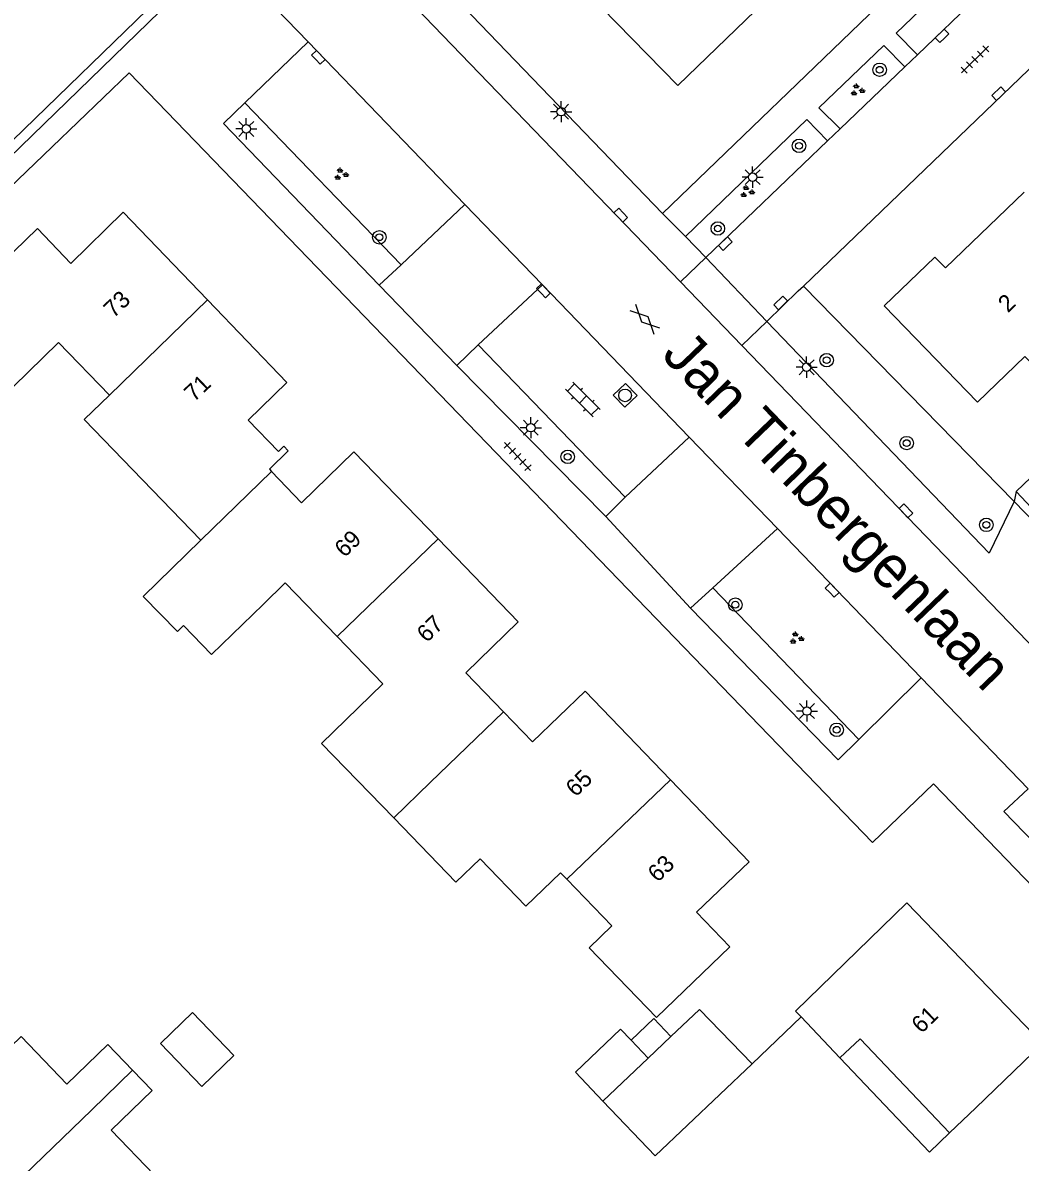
# Model space of a CAD drawing. Extents: x 137999 to 141000, y 397500 to 400501.
# Drawn here: x 138644.2 to 138703.2, y 399406.1 to 399473.5 of the extents above; entities that cross this region are included whole.
import ezdxf

# ---------------------------------------------------------------- set-up
doc = ezdxf.new("R2010")
doc.units = 0
for name, color, linetype in [('gg-afsc-muur', 7, 'Continuous'), ('gg-anno-huisnummerreeks BGT', 7, 'Continuous'), ('gg-anno-openbare ruimte label', 7, 'Continuous'), ('gg-bbg-bijgebouw', 7, 'Continuous'), ('gg-bbg-gedigitaliseerde bebouwing', 7, 'Continuous'), ('gg-bbg-gedigitaliseerde bijgebouw', 7, 'Continuous'), ('gg-bbg-hoofdgebouw', 7, 'Continuous'), ('gg-bbg-luifel en loopbrug', 7, 'Continuous'), ('gg-bbg-tussenscheiding', 7, 'Continuous'), ('gg-knt-verharding', 7, 'Continuous'), ('gt-grn-groengrens', 7, 'Continuous'), ('gt-grn-weggrens', 7, 'Continuous'), ('gt-symb-boom', 7, 'Continuous'), ('gt-symb-gesloten verharding', 7, 'Continuous'), ('gt-symb-groenvak', 7, 'Continuous'), ('gt-symb-klinker verharding', 7, 'Continuous'), ('gt-symb-kolk', 7, 'Continuous'), ('gt-symb-lichtmast', 7, 'Continuous'), ('gt-symb-rioolschacht', 7, 'Continuous'), ('gt-symb-tegel verharding', 7, 'Continuous')]:
    doc.layers.add(name, color=color, linetype=linetype)

# ---------------------------------------------------------------- blocks, each defined once
blk = doc.blocks.new('gt0-BOOM')
at = {"layer": 'gt-symb-boom'}
for radius in [0.4, 0.2]:
    blk.add_circle((0, 0), radius, dxfattribs=at)
blk = doc.blocks.new('gt0-GRVAK')
at = {"layer": 'gt-symb-groenvak'}
for p, q in [((-0.11, 0.189), (-0.228, 0.24)), ((-0.182, 0.153), (0.088, 0.153)), ((-0.091, 0.211), (-0.156, 0.322)), ((-0.047, 0.214), (-0.047, 0.393)), ((-0.004, 0.211), (0.061, 0.322)), ((0.015, 0.189), (0.133, 0.24)), ((0.262, -0.052), (0.197, 0.059)), ((0.305, -0.049), (0.305, 0.13)), ((0.349, -0.052), (0.414, 0.059)), ((-0.245, -0.228), (-0.363, -0.177)), ((-0.318, -0.264), (-0.047, -0.264)), ((-0.226, -0.206), (-0.291, -0.095)), ((-0.183, -0.203), (-0.183, -0.024)), ((-0.139, -0.206), (-0.074, -0.095)), ((-0.12, -0.228), (-0.002, -0.177)), ((0.243, -0.074), (0.125, -0.023)), ((0.17, -0.11), (0.441, -0.11)), ((0.368, -0.074), (0.486, -0.023))]:
    blk.add_line(p, q, dxfattribs=at)
blk = doc.blocks.new('gt0-LMAST')
at = {"layer": 'gt-symb-lichtmast'}
for p, q in [((-0.182, 0.173), (-0.447, 0.438)), ((-0.005, 0.246), (-0.005, 0.621)), ((0.172, 0.173), (0.437, 0.438)), ((-0.255, -0.004), (-0.63, -0.004)), ((-0.182, -0.181), (-0.447, -0.446)), ((-0.005, -0.254), (-0.005, -0.629)), ((0.437, -0.446), (0.172, -0.181)), ((0.245, -0.004), (0.62, -0.004))]:
    blk.add_line(p, q, dxfattribs=at)
blk.add_circle((-0.005, -0.004), 0.25, dxfattribs=at)
blk = doc.blocks.new('gt0-KOLK')
at = {"layer": 'gt-symb-kolk'}
blk.add_lwpolyline([(0, 0), (0.375, 0), (0.375, 0.4), (-0.375, 0.4), (-0.375, 0), (0, 0)], dxfattribs=at)
blk = doc.blocks.new('gt0-TEG1')
at = {"layer": 'gt-symb-tegel verharding'}
for p, q in [((-1.125, 0), (1.125, 0)), ((-0.9, -0.25), (-0.9, 0.25)), ((-0.45, -0.25), (-0.45, 0.25)), ((0, -0.25), (0, 0.25)), ((0.45, -0.25), (0.45, 0.25)), ((0.9, -0.25), (0.9, 0.25))]:
    blk.add_line(p, q, dxfattribs=at)
blk = doc.blocks.new('gt0-RS')
at = {"layer": 'gt-symb-rioolschacht'}
blk.add_lwpolyline([(-0.5, -0.5), (0.5, -0.5), (0.5, 0.5), (-0.5, 0.5)], close=True, dxfattribs=at)
blk.add_circle((0, 0), 0.375, dxfattribs=at)
blk = doc.blocks.new('gt0-GESVH1')
at = {"layer": 'gt-symb-gesloten verharding'}
for p, q in [((-0.992, -0.261), (0.008, 0.239)), ((0.008, -0.261), (-0.992, 0.239)), ((0.008, 0.239), (1.008, -0.261)), ((1.008, 0.239), (0.008, -0.261))]:
    blk.add_line(p, q, dxfattribs=at)
blk = doc.blocks.new('gt0-KL1')
at = {"layer": 'gt-symb-klinker verharding'}
for p, q in [((-1.15, 0.3), (1.15, 0.3)), ((-1, -0.3), (-1, 0.3)), ((-0.5, 0.3), (-0.5, 0.45)), ((0, -0.3), (0, 0.3)), ((0.5, 0.3), (0.5, 0.45)), ((1, -0.3), (1, 0.3)), ((-1.15, -0.3), (1.15, -0.3)), ((-0.5, -0.45), (-0.5, -0.3)), ((0.5, -0.45), (0.5, -0.3))]:
    blk.add_line(p, q, dxfattribs=at)

msp = doc.modelspace()

# ---------------------------------------------------------------- linework, layer by layer
at = {"layer": 'gg-afsc-muur'}
msp.add_line((138687.362, 399411.952), (138690.247, 399414.728), dxfattribs=at)
at = {"layer": 'gg-bbg-bijgebouw'}
msp.add_line((138684.238, 399415.168), (138687.362, 399411.952), dxfattribs=at)
at = {"layer": 'gg-bbg-gedigitaliseerde bebouwing'}
for p, q in [((138646.338, 399454.619), (138649.344, 399451.507)), ((138662.808, 399437.243), (138665.525, 399434.431)), ((138676.028, 399423.251), (138676.397, 399422.869)), ((138690.247, 399414.728), (138692.552, 399412.301))]:
    msp.add_line(p, q, dxfattribs=at)
for points in [[(138638.76, 399455.24), (138642.741, 399451.133), (138646.338, 399454.619)], [(138654.763, 399442.933), (138647.861, 399450.071), (138649.344, 399451.507)], [(138654.763, 399442.933), (138651.34, 399439.601), (138653.365, 399437.522), (138653.73, 399437.877), (138655.388, 399436.174), (138658.431, 399439.137)], [(138658.431, 399439.137), (138659.748, 399440.409), (138662.808, 399437.243)], [(138666.159, 399426.502), (138661.887, 399430.91), (138665.525, 399434.431)], [(138666.159, 399426.502), (138669.835, 399422.693), (138671.274, 399424.082), (138673.982, 399421.276), (138676.028, 399423.251)], [(138676.397, 399422.869), (138679.054, 399420.119), (138677.715, 399418.825), (138681.703, 399414.698), (138686.03, 399418.87)], [(138640.027, 399415.244), (138642.834, 399412.33), (138644.121, 399413.57), (138646.835, 399410.753)], [(138646.835, 399410.753), (138649.254, 399413.088), (138650.72, 399411.57)], [(138692.552, 399412.301), (138693.752, 399413.441), (138699.035, 399407.876)], [(138699.035, 399407.876), (138700.584, 399409.347), (138704.53, 399413.15)], [(138649.451, 399408.038), (138651.872, 399410.376), (138650.72, 399411.57)], [(138649.451, 399408.038), (138652.002, 399405.39), (138650.586, 399404.026), (138653.556, 399400.943)]]:
    msp.add_lwpolyline(points, dxfattribs=at)
at = {"layer": 'gg-bbg-gedigitaliseerde bijgebouw'}
for p, q in [((138682.554, 399413.568), (138684.238, 399415.168)), ((138680.193, 399413.351), (138681.204, 399412.286)), ((138681.204, 399412.286), (138682.554, 399413.568))]:
    msp.add_line(p, q, dxfattribs=at)
for points in [[(138652.36, 399413.155), (138654.808, 399410.622), (138656.705, 399412.454), (138654.257, 399414.988), (138652.36, 399413.155)], [(138678.536, 399409.753), (138676.908, 399411.467), (138679.576, 399414.001), (138680.193, 399413.351)], [(138687.362, 399411.952), (138681.623, 399406.502), (138678.536, 399409.753)]]:
    msp.add_lwpolyline(points, dxfattribs=at)
at = {"layer": 'gg-bbg-hoofdgebouw'}
for p, q in [((138650.17, 399462.33), (138655.144, 399457.152)), ((138658.809, 399447.133), (138658.938, 399446.997)), ((138696.51, 399421.48), (138704.53, 399413.15))]:
    msp.add_line(p, q, dxfattribs=at)
for points in [[(138677.54, 399475.4), (138682.96, 399469.84), (138687.547, 399474.267)], [(138704.058, 399453.203), (138703.48, 399453.8), (138700.68, 399451.09), (138695.16, 399456.8), (138698.17, 399459.68), (138698.79, 399459.04), (138703.443, 399463.526)], [(138638.76, 399455.24), (138645.09, 399461.37), (138647.06, 399459.31), (138650.17, 399462.33)], [(138655.144, 399457.152), (138659.846, 399452.256), (138657.546, 399450.03), (138659.341, 399448.176), (138659.664, 399448.489), (138659.928, 399448.216), (138658.809, 399447.133)], [(138658.938, 399446.997), (138660.7, 399445.15), (138663.81, 399448.16), (138668.792, 399443.004)], [(138668.792, 399443.004), (138673.53, 399438.1), (138670.42, 399435.09), (138672.644, 399432.787)], [(138672.644, 399432.787), (138674.36, 399431.01), (138677.48, 399434.01), (138682.531, 399428.75)], [(138682.531, 399428.75), (138687.18, 399423.91), (138684.06, 399420.92), (138686.03, 399418.87)], [(138696.51, 399421.48), (138689.916, 399415.069), (138690.247, 399414.728)]]:
    msp.add_lwpolyline(points, dxfattribs=at)
at = {"layer": 'gg-bbg-luifel en loopbrug'}
msp.add_line((138705.544, 399448.273), (138702.962, 399445.822), dxfattribs=at)
for points in [[(138702.962, 399445.822), (138705.06, 399443.595), (138706.88, 399445.31)], [(138680.193, 399413.351), (138681.543, 399414.633), (138682.554, 399413.568)], [(138692.552, 399412.301), (138697.836, 399406.737), (138699.035, 399407.876)]]:
    msp.add_lwpolyline(points, dxfattribs=at)
at = {"layer": 'gg-bbg-tussenscheiding'}
for p, q in [((138655.144, 399457.152), (138649.344, 399451.507)), ((138654.763, 399442.933), (138658.938, 399446.997)), ((138668.792, 399443.004), (138662.808, 399437.243)), ((138668.313, 399428.59), (138672.644, 399432.787)), ((138668.313, 399428.59), (138666.159, 399426.502)), ((138682.531, 399428.75), (138676.397, 399422.869)), ((138678.536, 399409.753), (138681.204, 399412.286)), ((138648.3, 399409.232), (138650.72, 399411.57)), ((138643.712, 399404.8), (138648.3, 399409.232))]:
    msp.add_line(p, q, dxfattribs=at)
at = {"layer": 'gg-knt-verharding'}
for p, q in [((138595.329, 399549.282), (138683.12, 399458.21)), ((138682.06, 399462.27), (138726.841, 399505.426)), ((138690.397, 399457.961), (138732.142, 399498.153)), ((138682.06, 399462.27), (138664.832, 399480.158)), ((138655.551, 399478.175), (138661.108, 399472.408)), ((138700.95, 399475.319), (138697.132, 399471.655)), ((138657.36, 399468.809), (138661.108, 399472.408)), ((138670.374, 399462.793), (138661.108, 399472.408)), ((138697.132, 399471.655), (138696.394, 399470.946)), ((138696.394, 399470.946), (138692.567, 399467.276)), ((138692.567, 399467.276), (138691.818, 399466.556)), ((138691.818, 399466.556), (138684.628, 399459.658)), ((138666.593, 399459.229), (138670.374, 399462.793)), ((138674.96, 399458.034), (138670.374, 399462.793)), ((138683.407, 399460.908), (138684.628, 399459.658)), ((138665.31, 399458.02), (138666.593, 399459.229)), ((138683.12, 399458.21), (138686.75, 399454.45)), ((138671.16, 399454.491), (138674.96, 399458.034)), ((138683.636, 399449.031), (138674.96, 399458.034)), ((138671.16, 399454.491), (138669.903, 399453.277)), ((138679.843, 399445.482), (138671.16, 399454.491)), ((138686.75, 399454.45), (138726.676, 399413.028)), ((138669.903, 399453.277), (138678.707, 399444.337)), ((138683.636, 399449.031), (138679.843, 399445.482)), ((138688.855, 399443.615), (138683.636, 399449.031)), ((138678.707, 399444.337), (138679.843, 399445.482)), ((138708.004, 399439.86), (138702.853, 399445.224)), ((138685.025, 399440.106), (138688.855, 399443.615)), ((138697.36, 399434.789), (138688.855, 399443.615)), ((138683.72, 399438.91), (138685.025, 399440.106)), ((138693.662, 399431.144), (138697.36, 399434.789)), ((138703.684, 399428.226), (138697.36, 399434.789))]:
    msp.add_line(p, q, dxfattribs=at)
for points in [[(138654.684, 399477.339), (138655.097, 399476.907), (138642.021, 399464.213)], [(138654.27, 399476.94), (138641.6, 399464.64), (138642.021, 399464.213)], [(138697.132, 399471.655), (138695.869, 399472.923), (138699.688, 399476.604), (138700.95, 399475.319)], [(138692.567, 399467.276), (138691.307, 399468.52), (138695.135, 399472.202), (138696.394, 399470.946)], [(138642.021, 399464.213), (138642.93, 399463.29), (138650.51, 399470.58), (138694.48, 399425.04), (138698.08, 399428.51), (138719.598, 399406.201)], [(138665.31, 399458.02), (138656.09, 399467.59), (138657.36, 399468.809)], [(138691.818, 399466.556), (138690.59, 399467.826), (138683.407, 399460.908)], [(138688.222, 399455.878), (138690.071, 399457.689), (138690.397, 399457.961)], [(138702.853, 399445.224), (138701.382, 399442.168), (138688.222, 399455.878)], [(138683.72, 399438.91), (138692.44, 399429.94), (138693.662, 399431.144)], [(138714.98, 399413.723), (138702.244, 399426.874), (138703.684, 399428.226)]]:
    msp.add_lwpolyline(points, dxfattribs=at)
at = {"layer": 'gt-grn-groengrens'}
for p, q in [((138657.36, 399468.809), (138666.593, 399459.229)), ((138685.025, 399440.106), (138693.662, 399431.144))]:
    msp.add_line(p, q, dxfattribs=at)
at = {"layer": 'gt-grn-weggrens'}
for p, q in [((138683.407, 399460.908), (138682.06, 399462.27)), ((138684.628, 399459.658), (138683.12, 399458.21)), ((138688.222, 399455.878), (138684.628, 399459.658)), ((138669.903, 399453.277), (138665.31, 399458.02)), ((138690.397, 399457.961), (138702.853, 399445.224)), ((138688.222, 399455.878), (138686.75, 399454.45)), ((138702.962, 399445.822), (138702.853, 399445.224)), ((138683.72, 399438.91), (138678.707, 399444.337))]:
    msp.add_line(p, q, dxfattribs=at)

# ---------------------------------------------------------------- block references
at = {"layer": 'gt-symb-boom'}
for p in [(138694.898, 399470.764), (138690.13, 399466.265), (138685.327, 399461.37), (138665.313, 399460.854), (138691.764, 399453.585), (138696.495, 399448.677), (138676.45, 399447.865), (138701.206, 399443.838), (138686.365, 399439.116), (138692.358, 399431.717)]:
    msp.add_blockref('gt0-BOOM', p, dxfattribs=at)
at = {"layer": 'gt-symb-gesloten verharding', "rotation": -45.000000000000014}
msp.add_blockref('gt0-GESVH1', (138681.007, 399456.012), dxfattribs=at)
at = {"layer": 'gt-symb-groenvak'}
for p in [(138693.567, 399469.556), (138663.036, 399464.581), (138687.045, 399463.547), (138689.967, 399437.134)]:
    msp.add_blockref('gt0-GRVAK', p, dxfattribs=at)
at = {"layer": 'gt-symb-klinker verharding', "rotation": -45.000000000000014}
msp.add_blockref('gt0-KL1', (138677.351, 399451.26), dxfattribs=at)
at = {"layer": 'gt-symb-kolk'}
for p, rotation in [((138698.723, 399472.627), 43.784571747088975), ((138661.559, 399471.362), -46.05341047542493), ((138702.074, 399469.204), 43.78457174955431), ((138679.445, 399462.022), -46.05341047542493), ((138685.908, 399460.329), 43.78457174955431), ((138674.873, 399457.547), -46.05341047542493), ((138689.179, 399456.825), 44.10862414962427), ((138696.308, 399444.533), -46.05341047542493), ((138691.945, 399439.834), -46.05341047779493)]:
    msp.add_blockref('gt0-KOLK', p, dxfattribs=dict(at, rotation=rotation))
at = {"layer": 'gt-symb-lichtmast'}
for p in [(138676.065, 399468.288), (138657.448, 399467.27), (138687.389, 399464.414), (138690.582, 399453.171), (138674.275, 399449.588), (138690.602, 399432.83)]:
    msp.add_blockref('gt0-LMAST', p, dxfattribs=at)
at = {"layer": 'gt-symb-rioolschacht', "rotation": -46.05341047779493}
msp.add_blockref('gt0-RS', (138679.847, 399451.502), dxfattribs=at)
at = {"layer": 'gt-symb-tegel verharding'}
for p, rotation in [((138700.533, 399471.371), 45), ((138673.488, 399447.883), 133.01389341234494)]:
    msp.add_blockref('gt0-TEG1', p, dxfattribs=dict(at, rotation=rotation))

# ---------------------------------------------------------------- texts
at = {"layer": 'gg-anno-huisnummerreeks BGT'}
for s, rotation, p in [('73', 43.9, (138649.596, 399456.032)), ('2', 43.9, (138702.487, 399456.354)), ('71', 43.9, (138654.359, 399451.072)), ('69', 44, (138663.251, 399441.864)), ('67', 44, (138668.114, 399436.831)), ('65', 43.9, (138676.918, 399427.698)), ('63', 43.9, (138681.769, 399422.647)), ('61', 43.9, (138697.364, 399413.706))]:
    msp.add_text(s, height=1, rotation=rotation, dxfattribs=at).set_placement(p)
at = {"layer": 'gg-anno-openbare ruimte label'}
msp.add_text('Jan Tinbergenlaan', height=2.5, rotation=313.9, dxfattribs=at).set_placement((138681.931, 399453.823))

doc.saveas('drawing.dxf')
